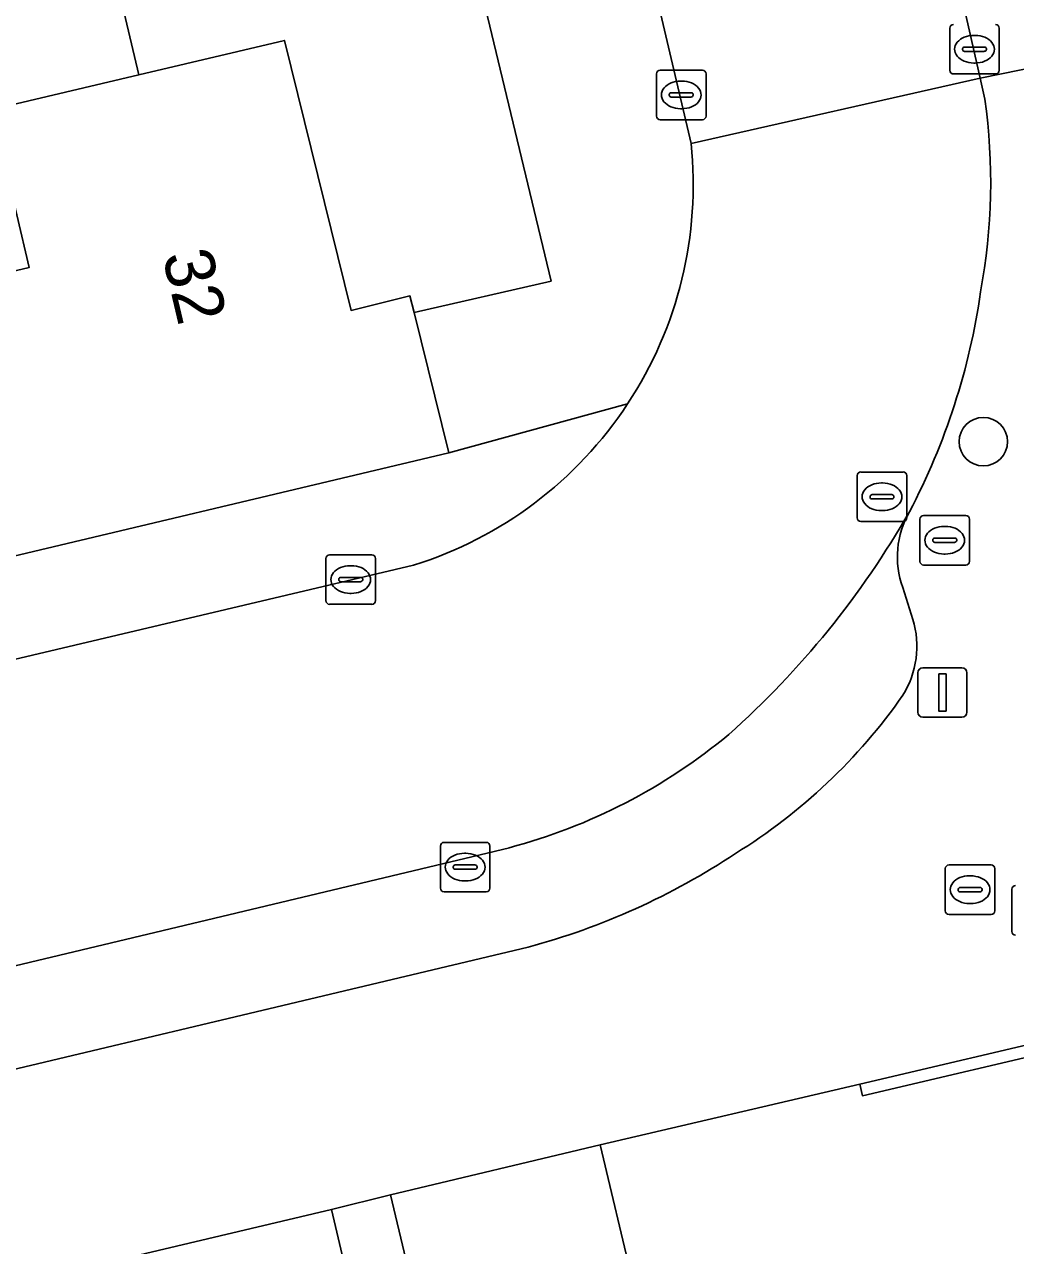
# Model space of a CAD drawing. Extents: x 158031 to 159244, y 380104 to 381214.
# Drawn here: x 159064.63 to 159084.65, y 380508.83 to 380533.49 of the extents above; entities that cross this region are included whole.
import ezdxf

# ---------------------------------------------------------------- set-up
doc = ezdxf.new("R2010")
doc.units = 0
for name, color, linetype in [('IMGEO_Boom', 7, 'Continuous'), ('IMGEO_Erf', 7, 'Continuous'), ('IMGEO_Kolk', 7, 'Continuous'), ('IMGEO_Lichtmast', 7, 'Continuous'), ('IMGEO_Muur', 7, 'Continuous'), ('IMGEO_Pand', 7, 'Continuous'), ('IMGEO_Pand_nummerreeks', 7, 'Continuous'), ('IMGEO_Parkeervlak_open', 7, 'Continuous'), ('IMGEO_Rijbaan_lokaal_open', 7, 'Continuous'), ('IMGEO_Rioolput', 7, 'Continuous'), ('IMGEO_Voetpad_open', 7, 'Continuous')]:
    doc.layers.add(name, color=color, linetype=linetype)

msp = doc.modelspace()

# ---------------------------------------------------------------- linework, layer by layer
at = {"layer": 'IMGEO_Boom'}
msp.add_circle((159083.996, 380525.064), 0.489, dxfattribs=at)
at = {"layer": 'IMGEO_Erf'}
for points in [[(159060.374, 380547.848), (159061.624, 380542.55), (159062.873, 380537.252), (159065.661, 380537.909), (159066.943, 380532.472), (159069.884, 380533.166), (159071.23, 380527.715), (159072.418, 380528.008), (159072.501, 380527.672), (159075.268, 380528.308), (159073.599, 380535.253), (159070.875, 380534.604), (159069.867, 380538.835), (159072.591, 380539.484), (159072.312, 380540.694), (159069.587, 380540.049), (159068.607, 380544.19), (159067.627, 380548.331)], [(159090.372, 380513.928), (159081.555, 380511.854), (159081.5, 380512.088), (159076.26, 380510.862), (159076.912, 380508.118)], [(159072.68, 380507.112), (159072.028, 380509.855), (159070.835, 380509.556), (159071.483, 380506.812)]]:
    msp.add_lwpolyline(points, dxfattribs=at)
at = {"layer": 'IMGEO_Kolk'}
for p, q in [((159083.317, 380532.563), (159083.317, 380533.415)), ((159083.805, 380533.269), (159083.83, 380533.269)), ((159084.318, 380533.415), (159084.318, 380532.563)), ((159083.576, 380532.983), (159083.576, 380532.995)), ((159083.619, 380533.032), (159084.017, 380533.032)), ((159084.06, 380532.995), (159084.06, 380532.983)), ((159084.014, 380532.946), (159083.616, 380532.946)), ((159077.396, 380531.64), (159077.396, 380532.492)), ((159077.471, 380532.566), (159078.323, 380532.566)), ((159078.397, 380532.492), (159078.397, 380531.64)), ((159084.244, 380532.489), (159083.392, 380532.489)), ((159083.828, 380532.709), (159083.803, 380532.709)), ((159077.884, 380532.346), (159077.909, 380532.346)), ((159077.655, 380532.06), (159077.655, 380532.072)), ((159078.093, 380532.023), (159077.695, 380532.023)), ((159077.698, 380532.109), (159078.096, 380532.109)), ((159078.139, 380532.072), (159078.139, 380532.06)), ((159077.907, 380531.786), (159077.882, 380531.786)), ((159078.323, 380531.566), (159077.471, 380531.566)), ((159070.722, 380521.853), (159070.722, 380522.705)), ((159070.797, 380522.779), (159071.649, 380522.779)), ((159071.723, 380522.705), (159071.723, 380521.853)), ((159071.21, 380522.559), (159071.235, 380522.559)), ((159070.981, 380522.273), (159070.981, 380522.285)), ((159071.419, 380522.236), (159071.021, 380522.236)), ((159071.024, 380522.322), (159071.422, 380522.322)), ((159071.465, 380522.285), (159071.465, 380522.273)), ((159071.233, 380521.999), (159071.208, 380521.999)), ((159071.649, 380521.779), (159070.797, 380521.779)), ((159073.107, 380516.972), (159073.959, 380516.972)), ((159073.032, 380516.046), (159073.032, 380516.898)), ((159073.52, 380516.752), (159073.545, 380516.752)), ((159074.033, 380516.898), (159074.033, 380516.046)), ((159073.291, 380516.466), (159073.291, 380516.478)), ((159073.334, 380516.515), (159073.732, 380516.515)), ((159073.775, 380516.478), (159073.775, 380516.466)), ((159073.729, 380516.429), (159073.331, 380516.429)), ((159073.959, 380515.972), (159073.107, 380515.972)), ((159073.543, 380516.192), (159073.518, 380516.192))]:
    msp.add_line(p, q, dxfattribs=at)
for points in [[(159083.317, 380532.563), (159083.317, 380533.415)], [(159084.318, 380533.415), (159084.318, 380532.563)], [(159077.396, 380531.64), (159077.396, 380532.492)], [(159077.471, 380532.566), (159078.323, 380532.566)], [(159078.397, 380532.492), (159078.397, 380531.64)], [(159084.244, 380532.489), (159083.392, 380532.489)], [(159078.323, 380531.566), (159077.471, 380531.566)], [(159070.722, 380521.853), (159070.722, 380522.705)], [(159070.797, 380522.779), (159071.649, 380522.779)], [(159071.723, 380522.705), (159071.723, 380521.853)], [(159071.649, 380521.779), (159070.797, 380521.779)], [(159073.107, 380516.972), (159073.959, 380516.972)], [(159073.032, 380516.046), (159073.032, 380516.898)], [(159074.033, 380516.898), (159074.033, 380516.046)], [(159073.959, 380515.972), (159073.107, 380515.972)]]:
    msp.add_lwpolyline(points, dxfattribs=at)
for centre, radius, start, end in [((159083.394, 380533.413), 0.0765, 91.552, 178.448), ((159083.394, 380533.413), 0.0765, 91.552, 178.448), ((159084.242, 380533.413), 0.0765, 1.552, 88.448), ((159084.242, 380533.413), 0.0765, 1.552, 88.448), ((159083.616, 380532.992), 0.0403, 85.8775, 175.7526), ((159083.613, 380532.982), 0.0366, 178.938, 274.7102), ((159084.017, 380532.989), 0.043, 264.8664, 352.4533), ((159084.021, 380532.994), 0.0386, 1.7309, 96.639), ((159077.473, 380532.49), 0.0765, 91.552, 178.448), ((159077.473, 380532.49), 0.0765, 91.552, 178.448), ((159078.321, 380532.49), 0.0765, 1.552, 88.448), ((159078.321, 380532.49), 0.0765, 1.552, 88.448), ((159083.394, 380532.565), 0.0765, 181.552, 268.448), ((159083.394, 380532.565), 0.0765, 181.552, 268.448), ((159084.242, 380532.565), 0.0765, 271.552, 358.448), ((159084.242, 380532.565), 0.0765, 271.552, 358.448), ((159077.695, 380532.069), 0.0403, 85.8775, 175.7526), ((159077.692, 380532.059), 0.0366, 178.938, 274.7102), ((159078.096, 380532.066), 0.043, 264.8664, 352.4533), ((159078.1, 380532.071), 0.0386, 1.7309, 96.639), ((159077.473, 380531.642), 0.0765, 181.552, 268.448), ((159077.473, 380531.642), 0.0765, 181.552, 268.448), ((159078.321, 380531.642), 0.0765, 271.552, 358.448), ((159078.321, 380531.642), 0.0765, 271.552, 358.448), ((159070.799, 380522.703), 0.0765, 91.552, 178.448), ((159070.799, 380522.703), 0.0765, 91.552, 178.448), ((159071.647, 380522.703), 0.0765, 1.552, 88.448), ((159071.647, 380522.703), 0.0765, 1.552, 88.448), ((159071.021, 380522.282), 0.0403, 85.8775, 175.7526), ((159071.018, 380522.272), 0.0366, 178.938, 274.7102), ((159071.422, 380522.279), 0.043, 264.8664, 352.4533), ((159071.426, 380522.284), 0.0386, 1.7309, 96.639), ((159070.799, 380521.855), 0.0765, 181.552, 268.448), ((159070.799, 380521.855), 0.0765, 181.552, 268.448), ((159071.647, 380521.855), 0.0765, 271.552, 358.448), ((159071.647, 380521.855), 0.0765, 271.552, 358.448), ((159073.109, 380516.896), 0.0765, 91.552, 178.448), ((159073.109, 380516.896), 0.0765, 91.552, 178.448), ((159073.957, 380516.896), 0.0765, 1.552, 88.448), ((159073.957, 380516.896), 0.0765, 1.552, 88.448), ((159073.331, 380516.475), 0.0403, 85.8775, 175.7526), ((159073.328, 380516.465), 0.0366, 178.938, 274.7102), ((159073.732, 380516.472), 0.043, 264.8664, 352.4533), ((159073.736, 380516.477), 0.0386, 1.7309, 96.639), ((159073.109, 380516.048), 0.0765, 181.552, 268.448), ((159073.109, 380516.048), 0.0765, 181.552, 268.448), ((159073.957, 380516.048), 0.0765, 271.552, 358.448), ((159073.957, 380516.048), 0.0765, 271.552, 358.448)]:
    msp.add_arc(centre, radius, start, end, dxfattribs=at)
for centre, major_axis, ratio, start_param, end_param in [((159083.804, 380532.989), (-0.387, 0.002), 0.722429, 4.712389, 7.853982), ((159083.829, 380532.989), (-0.39, 0.002), 0.717154, 1.570796, 4.712389), ((159077.883, 380532.066), (-0.387, 0.002), 0.722429, 4.712389, 7.853982), ((159077.908, 380532.066), (-0.39, 0.002), 0.717154, 1.570796, 4.712389), ((159071.209, 380522.279), (-0.387, 0.002), 0.722429, 4.712389, 7.853982), ((159071.234, 380522.279), (-0.39, 0.002), 0.717154, 1.570796, 4.712389), ((159073.519, 380516.472), (-0.387, 0.002), 0.722429, 4.712389, 7.853982), ((159073.544, 380516.472), (-0.39, 0.002), 0.717154, 1.570796, 4.712389)]:
    msp.add_ellipse(centre, major_axis=major_axis, ratio=ratio, start_param=start_param, end_param=end_param, dxfattribs=at)
at = {"layer": 'IMGEO_Lichtmast'}
for p, q in [((159082.675, 380519.598), (159082.675, 380520.398)), ((159082.675, 380520.398), (159082.675, 380519.598)), ((159082.775, 380520.498), (159083.565, 380520.498)), ((159083.565, 380520.498), (159082.775, 380520.498)), ((159083.665, 380520.398), (159083.665, 380519.598)), ((159083.665, 380519.598), (159083.665, 380520.398)), ((159083.565, 380519.498), (159082.775, 380519.498)), ((159082.775, 380519.498), (159083.565, 380519.498))]:
    msp.add_line(p, q, dxfattribs=at)
msp.add_lwpolyline([(159083.095, 380520.373), (159083.245, 380520.373), (159083.245, 380519.623), (159083.095, 380519.623), (159083.095, 380520.373)], dxfattribs=at)
for centre, start, end in [((159082.775, 380520.398), 90, 180), ((159082.775, 380520.398), 90, 180), ((159083.565, 380520.398), 0, 90), ((159083.565, 380520.398), 360, 90), ((159082.775, 380519.598), 180, 270), ((159082.775, 380519.598), 180, 270), ((159083.565, 380519.598), 270, 0), ((159083.565, 380519.598), 270, 0)]:
    msp.add_arc(centre, 0.1, start, end, dxfattribs=at)
at = {"layer": 'IMGEO_Muur'}
msp.add_lwpolyline([(159081.5, 380512.088), (159081.555, 380511.854), (159090.372, 380513.928), (159090.317, 380514.162)], close=True, dxfattribs=at)
at = {"layer": 'IMGEO_Pand'}
for points in [[(159057.623, 380532.644), (159058.905, 380527.208), (159061.757, 380527.88), (159064.732, 380528.582), (159063.979, 380531.773), (159066.943, 380532.472), (159065.661, 380537.909), (159062.873, 380537.252), (159059.872, 380536.545), (159060.624, 380533.352)], [(159066.943, 380532.472), (159063.979, 380531.773), (159064.732, 380528.582), (159061.757, 380527.88), (159063.054, 380522.425), (159073.201, 380524.837), (159072.501, 380527.672), (159072.418, 380528.008), (159071.23, 380527.715), (159069.884, 380533.166)], [(159076.26, 380510.862), (159072.028, 380509.855), (159072.68, 380507.112), (159076.912, 380508.118)], [(159067.359, 380505.837), (159071.483, 380506.812), (159070.835, 380509.556), (159066.711, 380508.582)]]:
    msp.add_lwpolyline(points, close=True, dxfattribs=at)
at = {"layer": 'IMGEO_Parkeervlak_open'}
for points in [[(159082.573, 380521.474), (159082.368, 380522.118)], [(159074.425, 380516.864), (159046.844, 380510.276)], [(159050.738, 380509.133), (159074.806, 380514.855)]]:
    msp.add_lwpolyline(points, dxfattribs=at)
for centre, radius, start, end in [((159066.867, 380532.6), 18.017, 311.7194, 330.2033), ((159084.102, 380522.736), 1.841, 150.3485, 199.6344), ((159080.793, 380520.93), 1.861, 327.9266, 16.9772), ((159072.982, 380526.489), 11.446, 301.6652, 325.1114), ((159071.466, 380528.032), 11.553, 284.8387, 309.7709), ((159071.076, 380528.677), 14.316, 285.1039, 303.5609)]:
    msp.add_arc(centre, radius, start, end, dxfattribs=at)
at = {"layer": 'IMGEO_Rijbaan_lokaal_open'}
msp.add_lwpolyline([(159082.358, 380539.346), (159080.785, 380545.957), (159078.519, 380555.471), (159072.688, 380554.086), (159078.094, 380531.086), (159083.929, 380532.406)], close=True, dxfattribs=at)
for points in [[(159084.025, 380531.981), (159083.929, 380532.406), (159078.094, 380531.086)], [(159072.49, 380522.569), (159045.242, 380516.137), (159046.72, 380510.246), (159046.844, 380510.276), (159074.425, 380516.864)]]:
    msp.add_lwpolyline(points, dxfattribs=at)
for centre, radius, start, end in [((159072.229, 380530.295), 11.916, 349.333, 8.1353), ((159070.098, 380530.246), 8.04, 326.65, 5.9962), ((159070.499, 380529.984), 13.573, 332.1704, 351.9765), ((159070.092, 380530.252), 8.048, 287.3362, 326.6407), ((159066.867, 380532.6), 18.017, 311.7194, 330.2033), ((159071.466, 380528.032), 11.553, 284.8387, 309.7709)]:
    msp.add_arc(centre, radius, start, end, dxfattribs=at)
at = {"layer": 'IMGEO_Rioolput'}
for p, q in [((159081.449, 380523.525), (159081.449, 380524.377)), ((159081.524, 380524.451), (159082.376, 380524.451)), ((159082.45, 380524.377), (159082.45, 380523.525)), ((159081.937, 380524.231), (159081.962, 380524.231)), ((159081.708, 380523.945), (159081.708, 380523.957)), ((159082.146, 380523.908), (159081.748, 380523.908)), ((159081.751, 380523.994), (159082.149, 380523.994)), ((159082.192, 380523.957), (159082.192, 380523.945)), ((159081.96, 380523.671), (159081.935, 380523.671)), ((159082.376, 380523.451), (159081.524, 380523.451)), ((159082.716, 380522.647), (159082.716, 380523.499)), ((159082.791, 380523.573), (159083.643, 380523.573)), ((159083.717, 380523.499), (159083.717, 380522.647)), ((159083.018, 380523.116), (159083.416, 380523.116)), ((159083.204, 380523.353), (159083.229, 380523.353)), ((159082.975, 380523.067), (159082.975, 380523.079)), ((159083.413, 380523.03), (159083.015, 380523.03)), ((159083.459, 380523.079), (159083.459, 380523.067)), ((159083.227, 380522.793), (159083.202, 380522.793)), ((159083.643, 380522.573), (159082.791, 380522.573)), ((159083.303, 380516.516), (159084.155, 380516.516)), ((159083.228, 380515.59), (159083.228, 380516.442)), ((159083.716, 380516.296), (159083.741, 380516.296)), ((159084.229, 380516.442), (159084.229, 380515.59)), ((159083.487, 380516.01), (159083.487, 380516.022)), ((159083.925, 380515.973), (159083.527, 380515.973)), ((159083.53, 380516.059), (159083.928, 380516.059)), ((159083.971, 380516.022), (159083.971, 380516.01)), ((159084.572, 380515.173), (159084.572, 380516.025)), ((159083.739, 380515.736), (159083.714, 380515.736)), ((159084.155, 380515.516), (159083.303, 380515.516))]:
    msp.add_line(p, q, dxfattribs=at)
for points in [[(159081.449, 380523.525), (159081.449, 380524.377)], [(159081.524, 380524.451), (159082.376, 380524.451)], [(159082.45, 380524.377), (159082.45, 380523.525)], [(159082.376, 380523.451), (159081.524, 380523.451)], [(159082.716, 380522.647), (159082.716, 380523.499)], [(159082.791, 380523.573), (159083.643, 380523.573)], [(159083.717, 380523.499), (159083.717, 380522.647)], [(159083.643, 380522.573), (159082.791, 380522.573)], [(159083.303, 380516.516), (159084.155, 380516.516)], [(159083.228, 380515.59), (159083.228, 380516.442)], [(159084.229, 380516.442), (159084.229, 380515.59)], [(159084.572, 380515.173), (159084.572, 380516.025)], [(159084.155, 380515.516), (159083.303, 380515.516)]]:
    msp.add_lwpolyline(points, dxfattribs=at)
for centre, radius, start, end in [((159081.526, 380524.375), 0.0765, 91.552, 178.448), ((159081.526, 380524.375), 0.0765, 91.552, 178.448), ((159082.374, 380524.375), 0.0765, 1.552, 88.448), ((159082.374, 380524.375), 0.0765, 1.552, 88.448), ((159081.748, 380523.954), 0.0403, 85.8775, 175.7526), ((159081.745, 380523.944), 0.0366, 178.938, 274.7102), ((159082.149, 380523.951), 0.043, 264.8664, 352.4533), ((159082.153, 380523.956), 0.0386, 1.7309, 96.639), ((159081.526, 380523.527), 0.0765, 181.552, 268.448), ((159081.526, 380523.527), 0.0765, 181.552, 268.448), ((159082.374, 380523.527), 0.0765, 271.552, 358.448), ((159082.374, 380523.527), 0.0765, 271.552, 358.448), ((159082.793, 380523.497), 0.0765, 91.552, 178.448), ((159082.793, 380523.497), 0.0765, 91.552, 178.448), ((159083.641, 380523.497), 0.0765, 1.552, 88.448), ((159083.641, 380523.497), 0.0765, 1.552, 88.448), ((159083.015, 380523.076), 0.0403, 85.8775, 175.7526), ((159083.42, 380523.078), 0.0386, 1.7309, 96.639), ((159083.012, 380523.066), 0.0366, 178.938, 274.7102), ((159083.416, 380523.073), 0.043, 264.8664, 352.4533), ((159082.793, 380522.649), 0.0765, 181.552, 268.448), ((159082.793, 380522.649), 0.0765, 181.552, 268.448), ((159083.641, 380522.649), 0.0765, 271.552, 358.448), ((159083.641, 380522.649), 0.0765, 271.552, 358.448), ((159083.305, 380516.44), 0.0765, 91.552, 178.448), ((159083.305, 380516.44), 0.0765, 91.552, 178.448), ((159084.153, 380516.44), 0.0765, 1.552, 88.448), ((159084.153, 380516.44), 0.0765, 1.552, 88.448), ((159083.527, 380516.019), 0.0403, 85.8775, 175.7526), ((159083.524, 380516.009), 0.0366, 178.938, 274.7102), ((159083.928, 380516.016), 0.043, 264.8664, 352.4533), ((159083.932, 380516.021), 0.0386, 1.7309, 96.639), ((159084.649, 380516.023), 0.0765, 91.552, 178.448), ((159084.649, 380516.023), 0.0765, 91.552, 178.448), ((159083.305, 380515.592), 0.0765, 181.552, 268.448), ((159083.305, 380515.592), 0.0765, 181.552, 268.448), ((159084.153, 380515.592), 0.0765, 271.552, 358.448), ((159084.153, 380515.592), 0.0765, 271.552, 358.448), ((159084.649, 380515.175), 0.0765, 181.552, 268.448), ((159084.649, 380515.175), 0.0765, 181.552, 268.448)]:
    msp.add_arc(centre, radius, start, end, dxfattribs=at)
for centre, major_axis, ratio, start_param, end_param in [((159081.936, 380523.951), (-0.387, 0.002), 0.722429, 4.712389, 7.853982), ((159081.961, 380523.951), (-0.39, 0.002), 0.717154, 1.570796, 4.712389), ((159083.203, 380523.073), (-0.387, 0.002), 0.722429, 4.712389, 7.853982), ((159083.228, 380523.073), (-0.39, 0.002), 0.717154, 1.570796, 4.712389), ((159083.715, 380516.016), (-0.387, 0.002), 0.722429, 4.712389, 7.853982), ((159083.74, 380516.016), (-0.39, 0.002), 0.717154, 1.570796, 4.712389)]:
    msp.add_ellipse(centre, major_axis=major_axis, ratio=ratio, start_param=start_param, end_param=end_param, dxfattribs=at)
at = {"layer": 'IMGEO_Voetpad_open'}
for points in [[(159078.094, 380531.086), (159072.688, 380554.086), (159071.581, 380558.721)], [(159078.519, 380555.471), (159080.785, 380545.957), (159082.358, 380539.346), (159083.929, 380532.406), (159088.767, 380533.389), (159087.755, 380537.626), (159087.209, 380540.498), (159086.565, 380543.238), (159085.921, 380545.977), (159085.516, 380547.699)], [(159070.352, 380548.976), (159071.332, 380544.835), (159072.312, 380540.694), (159072.591, 380539.484), (159073.599, 380535.253), (159075.268, 380528.308), (159072.501, 380527.672), (159073.201, 380524.837), (159076.814, 380525.826)], [(159076.26, 380510.862), (159081.5, 380512.088), (159090.317, 380514.162), (159095.492, 380515.389), (159099.727, 380516.394), (159100.05, 380515.032), (159101.247, 380515.316), (159105.38, 380516.322), (159109.513, 380517.329), (159110.7, 380517.61), (159110.38, 380518.962), (159114.61, 380519.963), (159115.731, 380520.217), (159124.486, 380522.203), (159123.52, 380525.535), (159106.525, 380521.473), (159096.378, 380519.09), (159095.702, 380521.972), (159091.726, 380521.021), (159090.054, 380527.92), (159089.054, 380532.159), (159088.767, 380533.389), (159083.929, 380532.406), (159084.025, 380531.981)], [(159076.814, 380525.826), (159073.201, 380524.837), (159063.054, 380522.425), (159042.854, 380517.661), (159036.759, 380516.202), (159029.864, 380514.624), (159027.117, 380513.976), (159026.8, 380515.342), (159023.58, 380514.595), (159014.029, 380512.359), (159013.739, 380512.334), (159007.48, 380510.787), (158997.762, 380508.476), (158997.377, 380510.14), (158992.677, 380509.054), (158989.927, 380508.344), (158990.651, 380505.301), (158980.518, 380502.896), (158973.521, 380501.247), (158960.344, 380498.141), (158954.257, 380496.703), (158950.076, 380495.761), (158947.325, 380495.099), (158944.216, 380493.97)], [(159040.386, 380514.995), (159045.242, 380516.137), (159072.49, 380522.569)], [(159082.368, 380522.118), (159082.573, 380521.474)], [(159074.806, 380514.855), (159050.738, 380509.133)], [(159003.333, 380484.648), (159001.275, 380493.342), (159005.263, 380494.314), (159004.659, 380496.879), (159014.797, 380499.231), (159033.61, 380503.556), (159041.164, 380505.33), (159045.728, 380506.436), (159046.341, 380503.89), (159047.879, 380504.22), (159051.869, 380505.076), (159052.677, 380505.268), (159055.902, 380506.034), (159057.144, 380506.316), (159061.381, 380507.317), (159062.586, 380507.607), (159066.711, 380508.582), (159070.835, 380509.556), (159072.028, 380509.855), (159076.26, 380510.862)]]:
    msp.add_lwpolyline(points, dxfattribs=at)
for centre, radius, start, end in [((159072.229, 380530.295), 11.916, 349.333, 8.1353), ((159070.098, 380530.246), 8.04, 326.65, 5.9962), ((159070.499, 380529.984), 13.573, 332.1704, 351.9765), ((159070.092, 380530.252), 8.048, 287.3362, 326.6407), ((159084.102, 380522.736), 1.841, 150.3485, 199.6344), ((159080.793, 380520.93), 1.861, 327.9266, 16.9772), ((159072.982, 380526.489), 11.446, 301.6652, 325.1114), ((159071.076, 380528.677), 14.316, 285.1039, 303.5609)]:
    msp.add_arc(centre, radius, start, end, dxfattribs=at)

# ---------------------------------------------------------------- texts
at = {"layer": 'IMGEO_Pand_nummerreeks'}
msp.add_text('32', height=1, rotation=283.2715, dxfattribs=at).set_placement((159067.416, 380528.822))

doc.saveas('drawing.dxf')
